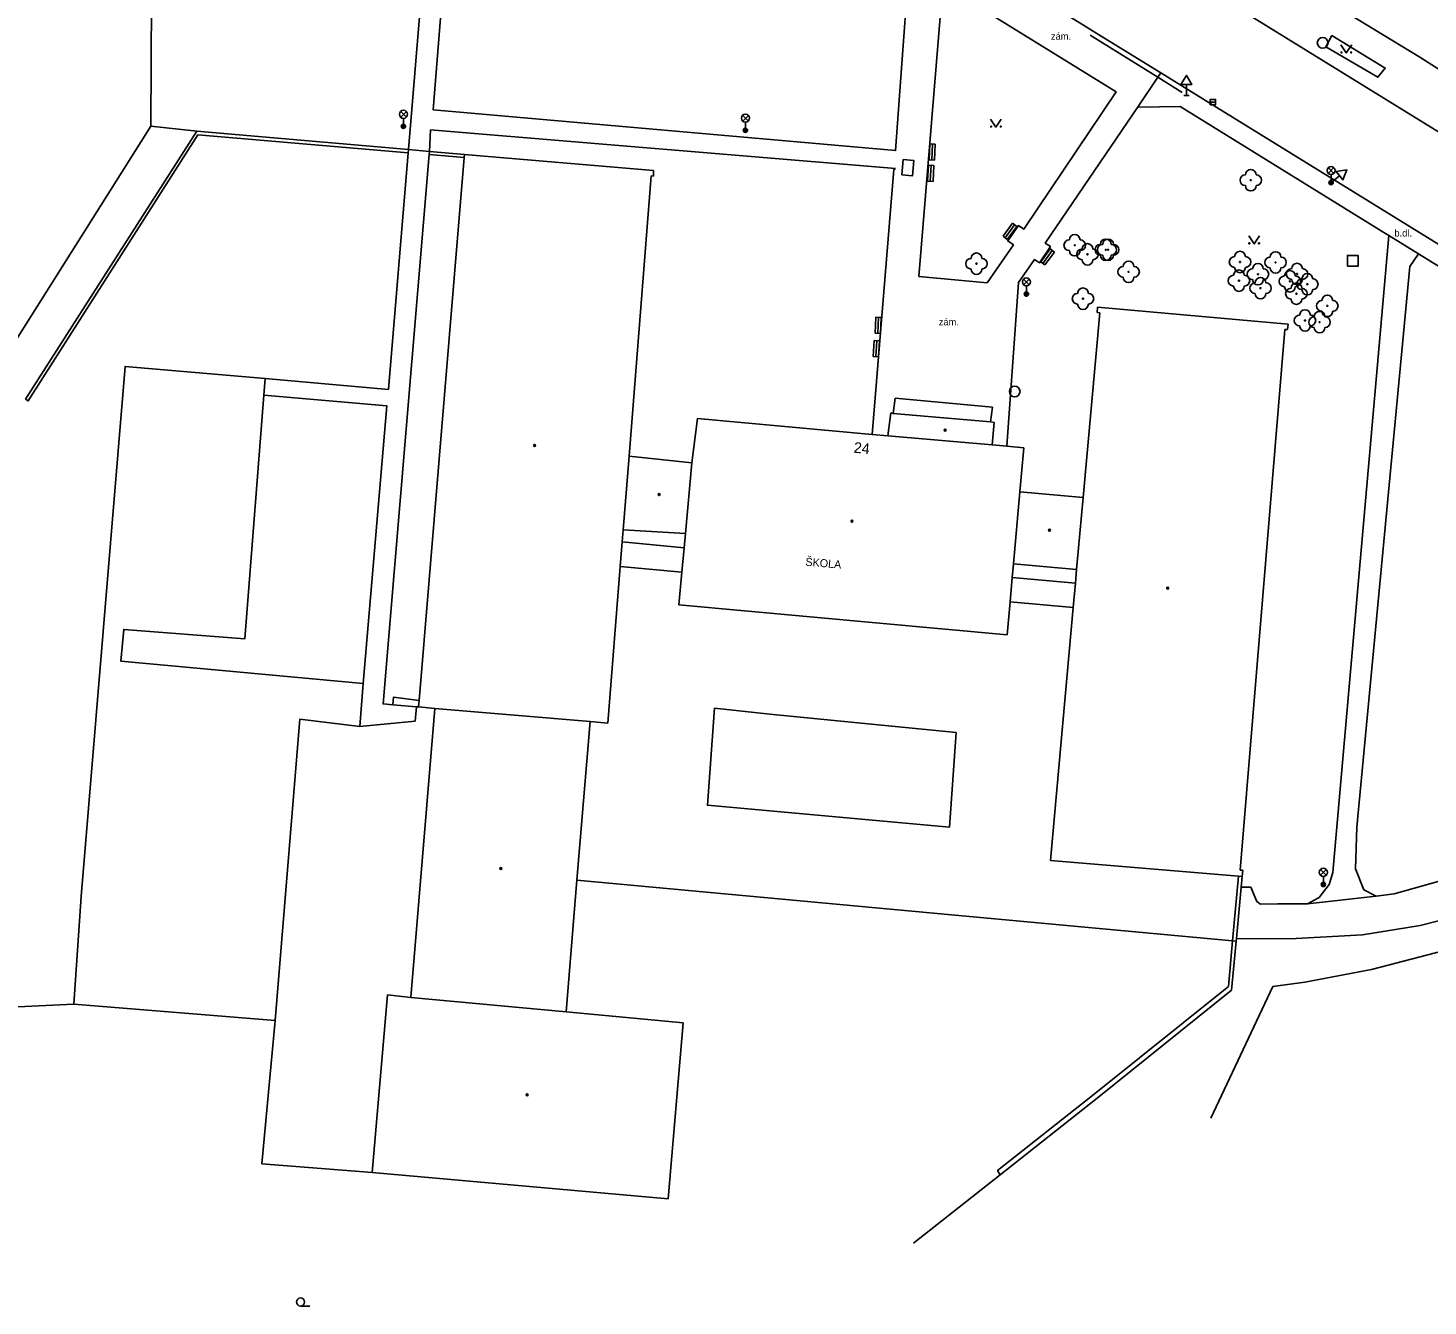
# Model space of a CAD drawing. Extents: x -598341 to -594502, y -1162301 to -1161406.
# Drawn here: x -594835.2 to -594704.8, y -1161755.8 to -1161636.7 of the extents above; entities that cross this region are included whole.
import ezdxf

# ---------------------------------------------------------------- set-up
doc = ezdxf.new("R2010")
doc.units = 0
for name, color, linetype in [('Vrstva 10', 7, 'Continuous'), ('Vrstva 11', 7, 'Continuous'), ('Vrstva 22', 7, 'Continuous'), ('Vrstva 26', 7, 'Continuous'), ('Vrstva 27', 7, 'Continuous'), ('Vrstva 33', 7, 'Continuous'), ('Vrstva 34', 7, 'Continuous'), ('Vrstva 36', 7, 'Continuous'), ('Vrstva 39', 7, 'Continuous'), ('Vrstva 40', 7, 'Continuous'), ('Vrstva 41', 7, 'Continuous'), ('Vrstva 46', 7, 'Continuous'), ('Vrstva 5', 7, 'Continuous'), ('Vrstva 53', 7, 'Continuous'), ('Vrstva 7', 7, 'Continuous'), ('Vrstva 8', 7, 'Continuous'), ('Vrstva 9', 7, 'Continuous')]:
    doc.layers.add(name, color=color, linetype=linetype)

msp = doc.modelspace()

# ---------------------------------------------------------------- linework, layer by layer
at = {"layer": 'Vrstva 10'}
for p, q in [((-594702.06, -1161715.69), (-594707.93, -1161717.36)), ((-594721.27, -1161716.74), (-594722.18, -1161716.73)), ((-594720.74, -1161718.05), (-594721.27, -1161716.74)), ((-594707.93, -1161717.36), (-594709.62, -1161717.58)), ((-594720.37, -1161718.32), (-594720.74, -1161718.05)), ((-594718.78, -1161718.29), (-594720.37, -1161718.32)), ((-594716.02, -1161718.28), (-594718.78, -1161718.29)), ((-594716.02, -1161718.28), (-594709.62, -1161717.58))]:
    msp.add_line(p, q, dxfattribs=at)
for points in [[(-594667.97, -1161668.53), (-594669.66, -1161667.48), (-594695.85, -1161651.27), (-594736.44, -1161626.19), (-594748.94, -1161618.48), (-594759.37, -1161612.03), (-594780.07, -1161599.23), (-594788.49, -1161594.04), (-594805.73, -1161583.35), (-594812.86, -1161578.94)], [(-594729.68, -1161640.85), (-594736.02, -1161636.94), (-594736.87, -1161636.4), (-594740.27, -1161634.33), (-594753.01, -1161626.46)], [(-594674.18, -1161675.12), (-594688.43, -1161666.31), (-594704.84, -1161656.19), (-594724.45, -1161644.09), (-594729.68, -1161640.85)], [(-594722.63, -1161721.52), (-594717.63, -1161721.53), (-594710.87, -1161721.18), (-594705.52, -1161720.29), (-594701.02, -1161719.14), (-594696.39, -1161717.31), (-594693.29, -1161715.88), (-594689.02, -1161713.43), (-594686.57, -1161711.76), (-594684.09, -1161709.81), (-594680.45, -1161706.43), (-594677.83, -1161703.53), (-594674.03, -1161697.87), (-594669.14, -1161689.85)]]:
    msp.add_lwpolyline(points, dxfattribs=at)
at = {"layer": 'Vrstva 11'}
for p, q in [((-594798.18, -1161629), (-594799.74, -1161648)), ((-594823.68, -1161633.95), (-594823.75, -1161645.82)), ((-594705.53, -1161639.41), (-594715.41, -1161633.38)), ((-594701.83, -1161641.78), (-594705.53, -1161639.41)), ((-594731.79, -1161644), (-594729.96, -1161641.27)), ((-594729.96, -1161641.27), (-594729.68, -1161640.85)), ((-594823.75, -1161645.82), (-594855.34, -1161695.88)), ((-594823.75, -1161645.82), (-594819.46, -1161646.3)), ((-594797.71, -1161646.16), (-594797.79, -1161648.17)), ((-594754.4, -1161649.78), (-594797.71, -1161646.16)), ((-594799.77, -1161648.3), (-594801.6, -1161670.37)), ((-594708.42, -1161656.02), (-594713.63, -1161715.35)), ((-594705.66, -1161657.73), (-594708.42, -1161656.02)), ((-594706.47, -1161658.91), (-594705.66, -1161657.73)), ((-594689.27, -1161667.85), (-594705.66, -1161657.73)), ((-594711.4, -1161711.13), (-594706.47, -1161658.91)), ((-594813.09, -1161669.35), (-594813.22, -1161670.88)), ((-594801.6, -1161670.37), (-594813.09, -1161669.35)), ((-594754.43, -1161671.18), (-594754.59, -1161672.6)), ((-594745.35, -1161672), (-594754.43, -1161671.18)), ((-594745.52, -1161673.38), (-594745.35, -1161672)), ((-594779.85, -1161684.55), (-594774.08, -1161685.11)), ((-594774.29, -1161687.38), (-594780.03, -1161686.86)), ((-594737.63, -1161688.42), (-594743.51, -1161687.89)), ((-594737.83, -1161690.68), (-594743.71, -1161690.14)), ((-594803.96, -1161697.74), (-594804.29, -1161701.76)), ((-594799.02, -1161699.92), (-594801.22, -1161699.73)), ((-594799.02, -1161699.92), (-594798.81, -1161699.94)), ((-594711.52, -1161715.02), (-594711.4, -1161711.13)), ((-594713.63, -1161715.35), (-594713.99, -1161716.47)), ((-594710.75, -1161716.99), (-594711.52, -1161715.02)), ((-594713.99, -1161716.47), (-594714.91, -1161717.68)), ((-594709.62, -1161717.58), (-594710.75, -1161716.99)), ((-594714.91, -1161717.68), (-594716.02, -1161718.28)), ((-594844.39, -1161728.29), (-594830.92, -1161727.62)), ((-594830.92, -1161727.62), (-594812.18, -1161729.16)), ((-594812.18, -1161729.16), (-594813.41, -1161742.5)), ((-594813.41, -1161742.5), (-594803.13, -1161743.31))]:
    msp.add_line(p, q, dxfattribs=at)
for points in [[(-594754.71, -1161629.12), (-594753.21, -1161631.9), (-594754.38, -1161648.1), (-594797.46, -1161644.3), (-594794.16, -1161603.1)], [(-594745.85, -1161660.43), (-594743.4, -1161656.89), (-594743.93, -1161656.52), (-594742.94, -1161655.09), (-594742.43, -1161655.42), (-594733.82, -1161642.64), (-594749.99, -1161632.63), (-594752.21, -1161659.82), (-594745.85, -1161660.43)], [(-594713.73, -1161637.38), (-594714.31, -1161638.42), (-594709.44, -1161641.26), (-594708.77, -1161640.42), (-594713.73, -1161637.38)], [(-594731.79, -1161644), (-594740.44, -1161656.72), (-594739.95, -1161657.05), (-594740.98, -1161658.56), (-594741.45, -1161658.26), (-594742.93, -1161660.4), (-594744.01, -1161675.64)], [(-594727.87, -1161644), (-594731.71, -1161644.06), (-594731.79, -1161644)], [(-594708.42, -1161656.02), (-594708.88, -1161655.74), (-594727.87, -1161644)], [(-594801.22, -1161699.73), (-594802.12, -1161699.66), (-594797.82, -1161648.47)], [(-594753.66, -1161648.92), (-594752.68, -1161649.02), (-594752.8, -1161650.45), (-594753.79, -1161650.35), (-594753.66, -1161648.92)], [(-594756.55, -1161674.54), (-594754.54, -1161649.86), (-594754.4, -1161649.78)], [(-594830.92, -1161727.62), (-594830.24, -1161717.6), (-594826.15, -1161668.21), (-594813.09, -1161669.35)], [(-594813.22, -1161670.88), (-594815, -1161693.6), (-594826.27, -1161692.71), (-594826.56, -1161695.66), (-594803.96, -1161697.74)], [(-594813.22, -1161670.88), (-594801.76, -1161671.89), (-594803.96, -1161697.74)], [(-594798.76, -1161699.34), (-594801.16, -1161699.04), (-594801.22, -1161699.73)], [(-594804.29, -1161701.76), (-594799.14, -1161701.26), (-594799.02, -1161699.92)], [(-594812.18, -1161729.16), (-594809.88, -1161701.08), (-594804.29, -1161701.76)]]:
    msp.add_lwpolyline(points, dxfattribs=at)
at = {"layer": 'Vrstva 22'}
for centre in [(-594721.29, -1161650.86), (-594737.69, -1161656.92), (-594734.8, -1161657.34), (-594734.58, -1161657.34), (-594746.84, -1161658.64), (-594736.5, -1161657.77), (-594722.29, -1161658.48), (-594718.98, -1161658.52), (-594732.67, -1161659.4), (-594722.39, -1161660.22), (-594720.62, -1161659.62), (-594716.98, -1161659.6), (-594720.38, -1161660.92), (-594717.64, -1161660.28), (-594717.04, -1161661.43), (-594716.02, -1161660.55), (-594736.92, -1161661.9), (-594714.16, -1161662.57), (-594716.24, -1161663.93), (-594714.88, -1161664.08)]:
    msp.add_circle(centre, 0.05, dxfattribs=at)
for centre, start, end in [((-594721.79, -1161650.86), 90, 270), ((-594721.29, -1161650.36), 0, 180), ((-594720.79, -1161650.86), 270, 90), ((-594721.29, -1161651.36), 180, 0), ((-594737.69, -1161656.42), 0, 180), ((-594738.19, -1161656.92), 90, 270), ((-594737.69, -1161657.42), 180, 0), ((-594737, -1161657.77), 90, 270), ((-594737.19, -1161656.92), 270, 90), ((-594736.5, -1161657.27), 0, 180), ((-594736, -1161657.77), 270, 90), ((-594735.3, -1161657.34), 90, 270), ((-594735.08, -1161657.34), 90, 270), ((-594734.8, -1161656.84), 0, 180), ((-594734.58, -1161656.84), 0, 180), ((-594734.3, -1161657.34), 270, 90), ((-594734.08, -1161657.34), 270, 90), ((-594722.29, -1161657.98), 0, 180), ((-594718.98, -1161658.02), 0, 180), ((-594747.34, -1161658.64), 90, 270), ((-594746.84, -1161658.14), 0, 180), ((-594746.34, -1161658.64), 270, 90), ((-594736.5, -1161658.27), 180, 0), ((-594734.8, -1161657.84), 180, 0), ((-594734.58, -1161657.84), 180, 0), ((-594732.67, -1161658.9), 0, 180), ((-594722.79, -1161658.48), 90, 270), ((-594721.79, -1161658.48), 270, 90), ((-594720.62, -1161659.12), 0, 180), ((-594719.48, -1161658.52), 90, 270), ((-594718.48, -1161658.52), 270, 90), ((-594716.98, -1161659.1), 0, 180), ((-594746.84, -1161659.14), 180, 0), ((-594733.17, -1161659.4), 90, 270), ((-594732.67, -1161659.9), 180, 0), ((-594732.17, -1161659.4), 270, 90), ((-594722.89, -1161660.22), 90, 270), ((-594722.39, -1161659.72), 0, 180), ((-594722.29, -1161658.98), 180, 0), ((-594721.89, -1161660.22), 270, 90), ((-594721.12, -1161659.62), 90, 270), ((-594720.62, -1161660.12), 180, 0), ((-594720.38, -1161660.42), 0, 180), ((-594720.12, -1161659.62), 270, 90), ((-594718.98, -1161659.02), 180, 0), ((-594718.14, -1161660.28), 90, 270), ((-594717.64, -1161659.78), 0, 180), ((-594717.48, -1161659.6), 90, 270), ((-594716.98, -1161660.1), 180, 0), ((-594717.14, -1161660.28), 270, 90), ((-594716.52, -1161660.55), 90, 270), ((-594716.02, -1161660.05), 0, 180), ((-594716.48, -1161659.6), 270, 90), ((-594715.52, -1161660.55), 270, 90), ((-594737.42, -1161661.9), 90, 270), ((-594736.92, -1161661.4), 0, 180), ((-594736.42, -1161661.9), 270, 90), ((-594722.39, -1161660.72), 180, 0), ((-594720.88, -1161660.92), 90, 270), ((-594720.38, -1161661.42), 180, 0), ((-594719.88, -1161660.92), 270, 90), ((-594717.64, -1161660.78), 180, 0), ((-594717.54, -1161661.43), 90, 270), ((-594717.04, -1161660.93), 0, 180), ((-594716.54, -1161661.43), 270, 90), ((-594716.02, -1161661.05), 180, 0), ((-594736.92, -1161662.4), 180, 0), ((-594717.04, -1161661.93), 180, 0), ((-594714.66, -1161662.57), 90, 270), ((-594714.16, -1161662.07), 0, 180), ((-594713.66, -1161662.57), 270, 90), ((-594716.74, -1161663.93), 90, 270), ((-594716.24, -1161663.43), 0, 180), ((-594715.38, -1161664.08), 90, 270), ((-594715.74, -1161663.93), 270, 90), ((-594714.88, -1161663.58), 0, 180), ((-594714.16, -1161663.07), 180, 0), ((-594714.38, -1161664.08), 270, 90), ((-594716.24, -1161664.43), 180, 0), ((-594714.88, -1161664.58), 180, 0)]:
    msp.add_arc(centre, 0.5, start, end, dxfattribs=at)
at = {"layer": 'Vrstva 26'}
msp.add_lwpolyline([(-594712.29, -1161658.87), (-594711.29, -1161658.87), (-594711.29, -1161657.87), (-594712.29, -1161657.87)], close=True, dxfattribs=at)
at = {"layer": 'Vrstva 27'}
msp.add_line((-594725.07, -1161643.58), (-594724.57, -1161643.58), dxfattribs=at)
msp.add_lwpolyline([(-594725.07, -1161643.83), (-594724.57, -1161643.83), (-594724.57, -1161643.33), (-594725.07, -1161643.33)], close=True, dxfattribs=at)
for centre in [(-594714.59, -1161638.06), (-594743.28, -1161670.55)]:
    msp.add_circle(centre, 0.5, dxfattribs=at)
at = {"layer": 'Vrstva 33'}
for p, q in [((-594800.48, -1161644.98), (-594799.95, -1161644.45)), ((-594800.48, -1161644.45), (-594799.95, -1161644.98)), ((-594800.22, -1161645.09), (-594800.22, -1161645.84)), ((-594768.62, -1161645.35), (-594768.09, -1161644.82)), ((-594768.62, -1161644.82), (-594768.09, -1161645.35)), ((-594768.36, -1161645.46), (-594768.36, -1161646.21)), ((-594714.08, -1161650.22), (-594713.55, -1161649.69)), ((-594714.08, -1161649.69), (-594713.55, -1161650.22)), ((-594713.81, -1161650.33), (-594713.81, -1161651.08)), ((-594742.45, -1161660.61), (-594741.93, -1161660.08)), ((-594742.45, -1161660.08), (-594741.93, -1161660.61)), ((-594742.19, -1161660.72), (-594742.19, -1161661.47)), ((-594714.8, -1161715.62), (-594714.27, -1161715.09)), ((-594714.8, -1161715.09), (-594714.27, -1161715.62)), ((-594714.53, -1161715.73), (-594714.53, -1161716.48))]:
    msp.add_line(p, q, dxfattribs=at)
for centre, radius in [((-594800.22, -1161644.72), 0.375), ((-594800.22, -1161645.84), 0.2), ((-594800.22, -1161645.84), 0.145), ((-594800.22, -1161645.84), 0.0876), ((-594768.36, -1161645.08), 0.375), ((-594768.36, -1161646.21), 0.2), ((-594768.36, -1161646.21), 0.145), ((-594768.36, -1161646.21), 0.0876), ((-594713.81, -1161649.96), 0.375), ((-594713.81, -1161651.08), 0.2), ((-594713.81, -1161651.08), 0.145), ((-594713.81, -1161651.08), 0.0876), ((-594742.19, -1161660.34), 0.375), ((-594742.19, -1161661.47), 0.2), ((-594742.19, -1161661.47), 0.145), ((-594742.19, -1161661.47), 0.0876), ((-594714.53, -1161715.35), 0.375), ((-594714.53, -1161716.48), 0.2), ((-594714.53, -1161716.48), 0.145), ((-594714.53, -1161716.48), 0.0876)]:
    msp.add_circle(centre, radius, dxfattribs=at)
at = {"layer": 'Vrstva 34'}
for p, q in [((-594727.54, -1161642.97), (-594727.04, -1161642.97)), ((-594727.29, -1161641.95), (-594727.29, -1161642.97)), ((-594713.02, -1161650.44), (-594713.81, -1161651.08))]:
    msp.add_line(p, q, dxfattribs=at)
for points in [[(-594727.79, -1161641.95), (-594726.79, -1161641.95), (-594727.29, -1161641.09)], [(-594713.33, -1161650.05), (-594712.7, -1161650.83), (-594712.34, -1161649.9)]]:
    msp.add_lwpolyline(points, close=True, dxfattribs=at)
at = {"layer": 'Vrstva 36'}
msp.add_line((-594809.81, -1161755.76), (-594808.94, -1161755.76), dxfattribs=at)
for points in [[(-594712.89, -1161638.25), (-594712.39, -1161639), (-594711.89, -1161638.25)], [(-594745.53, -1161645.16), (-594745.03, -1161645.91), (-594744.53, -1161645.16)], [(-594721.47, -1161656.04), (-594720.97, -1161656.79), (-594720.47, -1161656.04)]]:
    msp.add_lwpolyline(points, dxfattribs=at)
for centre, radius in [((-594712.84, -1161638.95), 0.05), ((-594711.94, -1161638.95), 0.05), ((-594745.48, -1161645.86), 0.05), ((-594744.58, -1161645.86), 0.05), ((-594721.42, -1161656.74), 0.05), ((-594720.52, -1161656.74), 0.05), ((-594809.81, -1161755.38), 0.375)]:
    msp.add_circle(centre, radius, dxfattribs=at)
at = {"layer": 'Vrstva 39'}
for centre, radius in [((-594749.77, -1161674.15), 0.09), ((-594749.77, -1161674.15), 0.0398), ((-594788, -1161675.57), 0.09), ((-594788, -1161675.57), 0.0398), ((-594776.41, -1161680.15), 0.09), ((-594776.41, -1161680.15), 0.0398), ((-594758.44, -1161682.64), 0.09), ((-594758.44, -1161682.64), 0.0398), ((-594740.04, -1161683.47), 0.09), ((-594740.04, -1161683.47), 0.0398), ((-594729.03, -1161688.86), 0.09), ((-594729.03, -1161688.86), 0.0398), ((-594791.15, -1161714.98), 0.09), ((-594791.15, -1161714.98), 0.0398), ((-594788.7, -1161736.08), 0.09), ((-594788.7, -1161736.08), 0.0398)]:
    msp.add_circle(centre, radius, dxfattribs=at)
at = {"layer": 'Vrstva 5'}
for p, q in [((-594794.57, -1161648.75), (-594794.55, -1161648.45)), ((-594794.55, -1161648.45), (-594776.92, -1161649.97)), ((-594798.76, -1161699.34), (-594794.57, -1161648.75)), ((-594777.14, -1161650.46), (-594779.21, -1161676.56)), ((-594776.94, -1161650.48), (-594777.14, -1161650.46)), ((-594776.92, -1161649.97), (-594776.94, -1161650.48)), ((-594735.6, -1161663.2), (-594735.56, -1161662.69)), ((-594735.56, -1161662.69), (-594717.82, -1161664.27)), ((-594736.9, -1161680.41), (-594735.36, -1161663.22)), ((-594735.36, -1161663.22), (-594735.6, -1161663.2)), ((-594718.11, -1161664.76), (-594722.29, -1161715.14)), ((-594717.86, -1161664.78), (-594718.11, -1161664.76)), ((-594717.82, -1161664.27), (-594717.86, -1161664.78)), ((-594773.37, -1161677.18), (-594772.83, -1161673.05)), ((-594772.83, -1161673.05), (-594756.55, -1161674.54)), ((-594755.09, -1161674.67), (-594754.83, -1161672.53)), ((-594754.83, -1161672.53), (-594754.59, -1161672.6)), ((-594754.59, -1161672.6), (-594745.52, -1161673.38)), ((-594756.55, -1161674.54), (-594755.09, -1161674.67)), ((-594745.52, -1161673.38), (-594745.18, -1161673.42)), ((-594745.18, -1161673.42), (-594745.37, -1161675.52)), ((-594755.09, -1161674.67), (-594745.37, -1161675.52)), ((-594745.37, -1161675.52), (-594744.01, -1161675.64)), ((-594744.01, -1161675.64), (-594742.42, -1161675.78)), ((-594742.42, -1161675.78), (-594742.79, -1161679.88)), ((-594779.76, -1161683.43), (-594779.21, -1161676.56)), ((-594779.21, -1161676.56), (-594773.37, -1161677.18)), ((-594773.95, -1161683.78), (-594773.37, -1161677.18)), ((-594743.4, -1161686.6), (-594742.79, -1161679.88)), ((-594742.79, -1161679.88), (-594736.9, -1161680.41)), ((-594737.51, -1161687.13), (-594736.9, -1161680.41)), ((-594779.85, -1161684.55), (-594779.76, -1161683.43)), ((-594773.95, -1161683.78), (-594779.76, -1161683.43)), ((-594780.03, -1161686.86), (-594779.85, -1161684.55)), ((-594774.08, -1161685.11), (-594773.95, -1161683.78)), ((-594774.29, -1161687.38), (-594774.08, -1161685.11)), ((-594781.19, -1161701.44), (-594780.03, -1161686.86)), ((-594774.58, -1161690.43), (-594774.29, -1161687.38)), ((-594743.4, -1161686.6), (-594743.51, -1161687.89)), ((-594737.51, -1161687.13), (-594743.4, -1161686.6)), ((-594737.63, -1161688.42), (-594737.51, -1161687.13)), ((-594743.51, -1161687.89), (-594743.71, -1161690.14)), ((-594737.83, -1161690.68), (-594737.63, -1161688.42)), ((-594743.71, -1161690.14), (-594743.99, -1161693.23)), ((-594743.99, -1161693.23), (-594774.58, -1161690.43)), ((-594739.95, -1161714.26), (-594737.83, -1161690.68)), ((-594799.52, -1161727.01), (-594797.29, -1161700.07)), ((-594798.81, -1161699.94), (-594798.76, -1161699.34)), ((-594797.29, -1161700.07), (-594798.81, -1161699.94)), ((-594782.83, -1161701.3), (-594797.29, -1161700.07)), ((-594782.83, -1161701.3), (-594784.06, -1161716.09)), ((-594781.19, -1161701.44), (-594782.83, -1161701.3)), ((-594722.44, -1161715.71), (-594739.95, -1161714.26)), ((-594784.06, -1161716.09), (-594785.06, -1161728.36)), ((-594722.09, -1161715.74), (-594722.44, -1161715.71)), ((-594722.29, -1161715.14), (-594722.04, -1161715.16)), ((-594722.09, -1161715.74), (-594722.04, -1161715.16)), ((-594803.13, -1161743.31), (-594801.71, -1161726.77)), ((-594801.71, -1161726.77), (-594799.52, -1161727.01)), ((-594785.06, -1161728.36), (-594799.52, -1161727.01)), ((-594774.15, -1161729.37), (-594785.06, -1161728.36)), ((-594774.15, -1161729.37), (-594775.55, -1161745.76)), ((-594775.55, -1161745.76), (-594803.13, -1161743.31))]:
    msp.add_line(p, q, dxfattribs=at)
at = {"layer": 'Vrstva 53'}
for p, q in [((-594751.18, -1161647.47), (-594751.26, -1161648.97)), ((-594750.68, -1161647.5), (-594751.18, -1161647.47)), ((-594750.93, -1161647.48), (-594751.01, -1161648.98)), ((-594750.76, -1161648.99), (-594750.68, -1161647.5)), ((-594751.31, -1161649.45), (-594751.39, -1161650.95)), ((-594750.81, -1161649.48), (-594751.31, -1161649.45)), ((-594751.26, -1161648.97), (-594750.76, -1161648.99)), ((-594751.06, -1161649.46), (-594751.14, -1161650.96)), ((-594750.89, -1161650.97), (-594750.81, -1161649.48)), ((-594751.39, -1161650.95), (-594750.89, -1161650.97)), ((-594743.49, -1161654.87), (-594744.37, -1161656.08)), ((-594743.09, -1161655.16), (-594743.49, -1161654.87)), ((-594744.37, -1161656.08), (-594743.97, -1161656.37)), ((-594744.17, -1161656.23), (-594743.29, -1161655.01)), ((-594743.97, -1161656.37), (-594743.09, -1161655.16)), ((-594739.98, -1161657.26), (-594740.86, -1161658.47)), ((-594740.66, -1161658.62), (-594739.78, -1161657.4)), ((-594740.46, -1161658.76), (-594739.58, -1161657.55)), ((-594739.58, -1161657.55), (-594739.98, -1161657.26)), ((-594740.86, -1161658.47), (-594740.46, -1161658.76)), ((-594756.21, -1161663.61), (-594756.29, -1161665.1)), ((-594755.71, -1161663.64), (-594756.21, -1161663.61)), ((-594755.96, -1161663.62), (-594756.04, -1161665.12)), ((-594755.79, -1161665.13), (-594755.71, -1161663.64)), ((-594756.29, -1161665.1), (-594755.79, -1161665.13)), ((-594756.38, -1161665.81), (-594756.46, -1161667.3)), ((-594755.88, -1161665.83), (-594756.38, -1161665.81)), ((-594756.13, -1161665.82), (-594756.21, -1161667.32)), ((-594755.96, -1161667.33), (-594755.88, -1161665.83)), ((-594756.46, -1161667.3), (-594755.96, -1161667.33))]:
    msp.add_line(p, q, dxfattribs=at)
at = {"layer": 'Vrstva 7'}
for p, q in [((-594819.46, -1161646.3), (-594835.44, -1161671.25)), ((-594799.74, -1161648), (-594819.46, -1161646.3)), ((-594799.74, -1161648), (-594799.77, -1161648.3)), ((-594797.79, -1161648.17), (-594797.82, -1161648.47)), ((-594794.55, -1161648.45), (-594797.79, -1161648.17)), ((-594797.82, -1161648.47), (-594794.57, -1161648.75)), ((-594784.06, -1161716.09), (-594723, -1161721.74)), ((-594722.18, -1161716.73), (-594722.09, -1161715.74)), ((-594722.63, -1161721.52), (-594722.18, -1161716.73)), ((-594723.07, -1161726.32), (-594722.65, -1161721.77)), ((-594723, -1161721.74), (-594722.65, -1161721.77)), ((-594722.65, -1161721.77), (-594722.63, -1161721.52)), ((-594723.07, -1161726.32), (-594735.6, -1161736.38)), ((-594735.6, -1161736.38), (-594744.63, -1161743.52)), ((-594744.63, -1161743.52), (-594752.72, -1161749.91))]:
    msp.add_line(p, q, dxfattribs=at)
for points in [[(-594835.44, -1161671.25), (-594835.18, -1161671.42), (-594819.37, -1161646.64), (-594799.77, -1161648.3)], [(-594771.26, -1161700.06), (-594771.91, -1161709.09), (-594749.37, -1161711.13), (-594748.74, -1161702.33), (-594766.09, -1161700.61), (-594771.26, -1161700.06)], [(-594722.44, -1161715.71), (-594723, -1161721.74)], [(-594723, -1161721.74), (-594723.37, -1161725.98)], [(-594723.37, -1161725.98), (-594735.88, -1161736.03), (-594744.88, -1161743.12), (-594744.63, -1161743.52)]]:
    msp.add_lwpolyline(points, dxfattribs=at)
at = {"layer": 'Vrstva 8'}
msp.add_line((-594797.79, -1161648.17), (-594799.74, -1161648), dxfattribs=at)
at = {"layer": 'Vrstva 9'}
for p, q in [((-594736.25, -1161637.35), (-594729.96, -1161641.27)), ((-594729.96, -1161641.27), (-594727.68, -1161642.7)), ((-594701.94, -1161722.3), (-594710.05, -1161724.41)), ((-594710.05, -1161724.41), (-594716.26, -1161725.57)), ((-594719.22, -1161725.97), (-594725, -1161738.26)), ((-594716.26, -1161725.57), (-594719.22, -1161725.97))]:
    msp.add_line(p, q, dxfattribs=at)

# ---------------------------------------------------------------- texts
at = {"layer": 'Vrstva 40'}
for s, p in [('zám.', (-594739.91, -1161637.77)), ('b.dl.', (-594707.91, -1161656.11)), ('zám.', (-594750.36, -1161664.39))]:
    msp.add_text(s, height=0.65, dxfattribs=at).set_placement(p)
at = {"layer": 'Vrstva 41'}
msp.add_text('ŠKOLA', height=0.75, rotation=355.413, dxfattribs=at).set_placement((-594762.8, -1161686.78))
at = {"layer": 'Vrstva 46'}
msp.add_text('24', height=1, rotation=354.37, dxfattribs=at).set_placement((-594758.31, -1161676.24))

doc.saveas('drawing.dxf')
